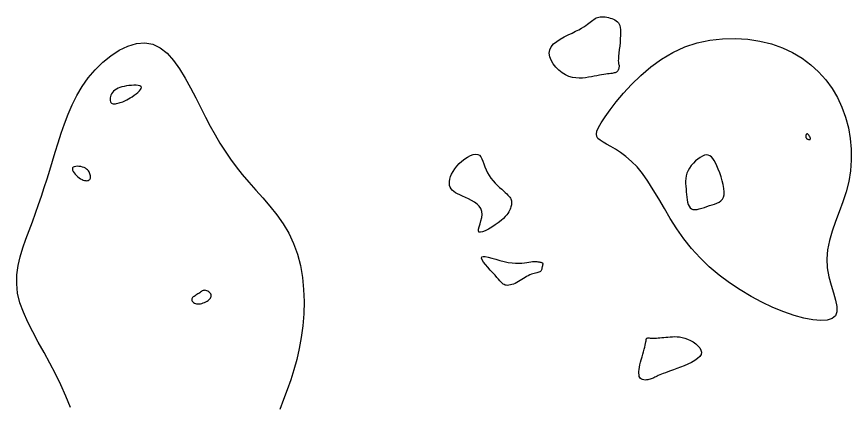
# Model space of a CAD drawing. Extents: x 3040093 to 3056816, y 408076 to 509144.
# Drawn here: x 3046363.4 to 3046435.5, y 435349.4 to 435383.2 of the extents above; entities that cross this region are included whole.
import ezdxf

# ---------------------------------------------------------------- set-up
doc = ezdxf.new("R2010")
doc.units = 0
doc.layers.add('V-CHAN-CONT-EL17', color=7, linetype='Continuous')

msp = doc.modelspace()

# ---------------------------------------------------------------- linework, layer by layer
at = {"layer": 'V-CHAN-CONT-EL17'}
for points in [[(3046409.596, 435380.64), (3046409.802, 435380.883), (3046410.07, 435381.106), (3046410.38, 435381.31), (3046410.717, 435381.498), (3046411.062, 435381.671), (3046411.399, 435381.831), (3046411.71, 435381.98), (3046411.981, 435382.119), (3046412.214, 435382.25), (3046412.414, 435382.372), (3046412.585, 435382.486), (3046412.732, 435382.592), (3046412.862, 435382.691), (3046412.978, 435382.782), (3046413.085, 435382.867), (3046413.188, 435382.946), (3046413.29, 435383.017), (3046413.391, 435383.08), (3046413.495, 435383.135), (3046413.602, 435383.18), (3046413.714, 435383.214), (3046413.834, 435383.237), (3046413.962, 435383.248), (3046414.101, 435383.246), (3046414.247, 435383.233), (3046414.397, 435383.208), (3046414.549, 435383.174), (3046414.699, 435383.131), (3046414.844, 435383.08), (3046414.981, 435383.023), (3046415.107, 435382.96), (3046415.219, 435382.891), (3046415.317, 435382.814), (3046415.4, 435382.722), (3046415.468, 435382.613), (3046415.522, 435382.481), (3046415.561, 435382.321), (3046415.585, 435382.129), (3046415.594, 435381.901), (3046415.589, 435381.634), (3046415.572, 435381.338), (3046415.547, 435381.024), (3046415.516, 435380.705), (3046415.484, 435380.392), (3046415.453, 435380.097), (3046415.426, 435379.832), (3046415.408, 435379.609), (3046415.399, 435379.436), (3046415.4, 435379.308), (3046415.407, 435379.217), (3046415.419, 435379.154), (3046415.434, 435379.111), (3046415.448, 435379.078), (3046415.46, 435379.048), (3046415.469, 435379.013), (3046415.471, 435378.965), (3046415.467, 435378.905), (3046415.456, 435378.838), (3046415.438, 435378.767), (3046415.414, 435378.694), (3046415.384, 435378.623), (3046415.346, 435378.558), (3046415.302, 435378.501), (3046415.25, 435378.456), (3046415.191, 435378.42), (3046415.123, 435378.393), (3046415.045, 435378.372), (3046414.956, 435378.355), (3046414.856, 435378.339), (3046414.742, 435378.324), (3046414.614, 435378.307), (3046414.472, 435378.287), (3046414.315, 435378.263), (3046414.144, 435378.235), (3046413.958, 435378.204), (3046413.759, 435378.17), (3046413.546, 435378.132), (3046413.319, 435378.092), (3046413.08, 435378.05), (3046412.828, 435378.005), (3046412.564, 435377.966), (3046412.291, 435377.938), (3046412.01, 435377.928), (3046411.722, 435377.944), (3046411.429, 435377.993), (3046411.133, 435378.08), (3046410.836, 435378.214), (3046410.54, 435378.399), (3046410.255, 435378.628), (3046409.995, 435378.89), (3046409.77, 435379.177), (3046409.593, 435379.478), (3046409.476, 435379.785), (3046409.43, 435380.087), (3046409.468, 435380.374)], [(3046421.135, 435380.626), (3046422.205, 435380.976), (3046423.3, 435381.213), (3046424.404, 435381.343), (3046425.504, 435381.37), (3046426.586, 435381.3), (3046427.635, 435381.136), (3046428.638, 435380.884), (3046429.583, 435380.548), (3046430.466, 435380.133), (3046431.284, 435379.644), (3046432.036, 435379.086), (3046432.72, 435378.462), (3046433.334, 435377.778), (3046433.876, 435377.039), (3046434.344, 435376.248), (3046434.736, 435375.412), (3046435.052, 435374.537), (3046435.291, 435373.634), (3046435.453, 435372.71), (3046435.538, 435371.774), (3046435.544, 435370.836), (3046435.471, 435369.903), (3046435.319, 435368.985), (3046435.092, 435368.087), (3046434.81, 435367.211), (3046434.5, 435366.354), (3046434.188, 435365.514), (3046433.898, 435364.689), (3046433.657, 435363.877), (3046433.49, 435363.076), (3046433.423, 435362.284), (3046433.47, 435361.501), (3046433.606, 435360.739), (3046433.792, 435360.01), (3046433.992, 435359.33), (3046434.169, 435358.71), (3046434.284, 435358.165), (3046434.301, 435357.708), (3046434.183, 435357.352), (3046433.901, 435357.109), (3046433.467, 435356.974), (3046432.899, 435356.941), (3046432.219, 435357.004), (3046431.446, 435357.156), (3046430.6, 435357.391), (3046429.701, 435357.702), (3046428.768, 435358.082), (3046427.821, 435358.527), (3046426.872, 435359.032), (3046425.931, 435359.594), (3046425.009, 435360.211), (3046424.117, 435360.88), (3046423.265, 435361.599), (3046422.465, 435362.363), (3046421.727, 435363.171), (3046421.058, 435364.018), (3046420.451, 435364.888), (3046419.895, 435365.765), (3046419.379, 435366.632), (3046418.892, 435367.473), (3046418.423, 435368.27), (3046417.962, 435369.007), (3046417.496, 435369.667), (3046417.019, 435370.237), (3046416.537, 435370.723), (3046416.06, 435371.134), (3046415.596, 435371.479), (3046415.157, 435371.768), (3046414.75, 435372.01), (3046414.386, 435372.215), (3046414.074, 435372.393), (3046413.824, 435372.553), (3046413.641, 435372.711), (3046413.531, 435372.885), (3046413.498, 435373.09), (3046413.549, 435373.344), (3046413.688, 435373.663), (3046413.921, 435374.064), (3046414.253, 435374.564), (3046414.688, 435375.171), (3046415.22, 435375.864), (3046415.844, 435376.613), (3046416.552, 435377.388), (3046417.339, 435378.16), (3046418.197, 435378.899), (3046419.12, 435379.575), (3046420.102, 435380.158)], [(3046371.575, 435375.758), (3046371.645, 435375.724), (3046371.727, 435375.706), (3046371.818, 435375.703), (3046371.916, 435375.712), (3046372.019, 435375.73), (3046372.124, 435375.755), (3046372.23, 435375.783), (3046372.335, 435375.813), (3046372.441, 435375.846), (3046372.549, 435375.884), (3046372.661, 435375.928), (3046372.78, 435375.982), (3046372.908, 435376.046), (3046373.047, 435376.123), (3046373.2, 435376.214), (3046373.365, 435376.321), (3046373.537, 435376.439), (3046373.704, 435376.565), (3046373.859, 435376.693), (3046373.992, 435376.819), (3046374.093, 435376.937), (3046374.153, 435377.044), (3046374.162, 435377.135), (3046374.115, 435377.206), (3046374.016, 435377.257), (3046373.876, 435377.29), (3046373.703, 435377.308), (3046373.507, 435377.311), (3046373.296, 435377.301), (3046373.079, 435377.28), (3046372.866, 435377.25), (3046372.664, 435377.212), (3046372.476, 435377.166), (3046372.301, 435377.111), (3046372.142, 435377.048), (3046371.997, 435376.974), (3046371.868, 435376.891), (3046371.756, 435376.798), (3046371.66, 435376.693), (3046371.583, 435376.578), (3046371.523, 435376.456), (3046371.48, 435376.332), (3046371.454, 435376.208), (3046371.446, 435376.09), (3046371.454, 435375.982), (3046371.478, 435375.888), (3046371.519, 435375.812)], [(3046431.603, 435372.9), (3046431.605, 435372.865), (3046431.611, 435372.83), (3046431.621, 435372.796), (3046431.636, 435372.762), (3046431.656, 435372.731), (3046431.682, 435372.701), (3046431.712, 435372.675), (3046431.748, 435372.653), (3046431.788, 435372.635), (3046431.83, 435372.621), (3046431.872, 435372.612), (3046431.912, 435372.609), (3046431.947, 435372.612), (3046431.976, 435372.622), (3046431.998, 435372.638), (3046432.009, 435372.662), (3046432.012, 435372.692), (3046432.007, 435372.726), (3046431.996, 435372.764), (3046431.979, 435372.805), (3046431.959, 435372.847), (3046431.936, 435372.888), (3046431.912, 435372.928), (3046431.887, 435372.965), (3046431.862, 435372.998), (3046431.837, 435373.028), (3046431.813, 435373.054), (3046431.789, 435373.074), (3046431.765, 435373.089), (3046431.742, 435373.099), (3046431.72, 435373.102), (3046431.699, 435373.098), (3046431.68, 435373.088), (3046431.661, 435373.072), (3046431.645, 435373.051), (3046431.631, 435373.027), (3046431.619, 435372.999), (3046431.611, 435372.968), (3046431.605, 435372.935)], [(3046401.645, 435370.53), (3046401.875, 435370.738), (3046402.118, 435370.927), (3046402.366, 435371.089), (3046402.611, 435371.217), (3046402.843, 435371.304), (3046403.056, 435371.343), (3046403.24, 435371.326), (3046403.389, 435371.25), (3046403.51, 435371.12), (3046403.61, 435370.947), (3046403.697, 435370.738), (3046403.78, 435370.505), (3046403.866, 435370.254), (3046403.963, 435369.997), (3046404.08, 435369.742), (3046404.222, 435369.498), (3046404.386, 435369.265), (3046404.565, 435369.045), (3046404.753, 435368.839), (3046404.945, 435368.646), (3046405.134, 435368.468), (3046405.313, 435368.306), (3046405.478, 435368.159), (3046405.622, 435368.028), (3046405.746, 435367.911), (3046405.852, 435367.807), (3046405.94, 435367.712), (3046406.012, 435367.625), (3046406.069, 435367.543), (3046406.112, 435367.464), (3046406.143, 435367.386), (3046406.163, 435367.307), (3046406.172, 435367.226), (3046406.173, 435367.143), (3046406.165, 435367.057), (3046406.149, 435366.969), (3046406.128, 435366.877), (3046406.101, 435366.782), (3046406.07, 435366.682), (3046406.034, 435366.577), (3046405.99, 435366.467), (3046405.933, 435366.349), (3046405.856, 435366.222), (3046405.756, 435366.085), (3046405.626, 435365.937), (3046405.462, 435365.775), (3046405.258, 435365.599), (3046405.012, 435365.409), (3046404.738, 435365.215), (3046404.45, 435365.028), (3046404.163, 435364.86), (3046403.894, 435364.722), (3046403.658, 435364.626), (3046403.471, 435364.583), (3046403.347, 435364.604), (3046403.297, 435364.698), (3046403.309, 435364.855), (3046403.362, 435365.062), (3046403.438, 435365.306), (3046403.519, 435365.574), (3046403.586, 435365.853), (3046403.619, 435366.13), (3046403.6, 435366.392), (3046403.516, 435366.628), (3046403.373, 435366.838), (3046403.182, 435367.026), (3046402.956, 435367.193), (3046402.707, 435367.342), (3046402.446, 435367.476), (3046402.184, 435367.597), (3046401.935, 435367.708), (3046401.707, 435367.811), (3046401.503, 435367.911), (3046401.324, 435368.01), (3046401.169, 435368.113), (3046401.04, 435368.222), (3046400.938, 435368.342), (3046400.861, 435368.476), (3046400.812, 435368.627), (3046400.791, 435368.798), (3046400.797, 435368.987), (3046400.831, 435369.19), (3046400.894, 435369.404), (3046400.986, 435369.627), (3046401.107, 435369.854), (3046401.257, 435370.082), (3046401.437, 435370.309)], [(3046421.296, 435367.857), (3046421.32, 435367.623), (3046421.35, 435367.397), (3046421.389, 435367.187), (3046421.441, 435366.997), (3046421.51, 435366.833), (3046421.6, 435366.702), (3046421.713, 435366.609), (3046421.854, 435366.558), (3046422.018, 435366.544), (3046422.202, 435366.561), (3046422.403, 435366.603), (3046422.615, 435366.663), (3046422.837, 435366.735), (3046423.062, 435366.813), (3046423.289, 435366.889), (3046423.512, 435366.959), (3046423.726, 435367.03), (3046423.927, 435367.106), (3046424.109, 435367.196), (3046424.267, 435367.306), (3046424.396, 435367.444), (3046424.491, 435367.616), (3046424.546, 435367.829), (3046424.558, 435368.087), (3046424.532, 435368.383), (3046424.473, 435368.706), (3046424.389, 435369.044), (3046424.285, 435369.386), (3046424.168, 435369.723), (3046424.044, 435370.043), (3046423.92, 435370.334), (3046423.799, 435370.589), (3046423.681, 435370.805), (3046423.563, 435370.98), (3046423.441, 435371.116), (3046423.313, 435371.211), (3046423.175, 435371.264), (3046423.024, 435371.276), (3046422.858, 435371.246), (3046422.674, 435371.174), (3046422.479, 435371.065), (3046422.278, 435370.923), (3046422.079, 435370.755), (3046421.887, 435370.566), (3046421.711, 435370.36), (3046421.556, 435370.143), (3046421.429, 435369.921), (3046421.336, 435369.697), (3046421.272, 435369.472), (3046421.235, 435369.247), (3046421.219, 435369.02), (3046421.219, 435368.792), (3046421.231, 435368.561), (3046421.251, 435368.329), (3046421.274, 435368.094)], [(3046368.906, 435369.207), (3046369.024, 435369.145), (3046369.137, 435369.099), (3046369.245, 435369.069), (3046369.345, 435369.052), (3046369.436, 435369.049), (3046369.517, 435369.058), (3046369.587, 435369.079), (3046369.644, 435369.111), (3046369.689, 435369.152), (3046369.723, 435369.203), (3046369.745, 435369.261), (3046369.757, 435369.326), (3046369.759, 435369.398), (3046369.751, 435369.475), (3046369.735, 435369.557), (3046369.71, 435369.642), (3046369.676, 435369.729), (3046369.631, 435369.816), (3046369.574, 435369.901), (3046369.503, 435369.982), (3046369.418, 435370.057), (3046369.316, 435370.126), (3046369.197, 435370.184), (3046369.06, 435370.232), (3046368.912, 435370.267), (3046368.761, 435370.289), (3046368.613, 435370.296), (3046368.477, 435370.287), (3046368.36, 435370.26), (3046368.269, 435370.214), (3046368.213, 435370.149), (3046368.196, 435370.064), (3046368.215, 435369.962), (3046368.264, 435369.85), (3046368.34, 435369.73), (3046368.435, 435369.61), (3046368.544, 435369.492), (3046368.663, 435369.383), (3046368.785, 435369.287)], [(3046404.543, 435361.079), (3046404.329, 435361.313), (3046404.114, 435361.554), (3046403.914, 435361.789), (3046403.745, 435362.007), (3046403.623, 435362.196), (3046403.565, 435362.346), (3046403.586, 435362.444), (3046403.698, 435362.484), (3046403.89, 435362.472), (3046404.147, 435362.42), (3046404.454, 435362.341), (3046404.795, 435362.245), (3046405.156, 435362.145), (3046405.522, 435362.052), (3046405.876, 435361.977), (3046406.207, 435361.93), (3046406.512, 435361.909), (3046406.791, 435361.908), (3046407.046, 435361.922), (3046407.277, 435361.946), (3046407.485, 435361.976), (3046407.669, 435362.005), (3046407.831, 435362.031), (3046407.97, 435362.047), (3046408.091, 435362.055), (3046408.194, 435362.057), (3046408.283, 435362.052), (3046408.36, 435362.044), (3046408.428, 435362.034), (3046408.489, 435362.022), (3046408.545, 435362.011), (3046408.599, 435362.001), (3046408.65, 435361.991), (3046408.698, 435361.982), (3046408.742, 435361.972), (3046408.78, 435361.96), (3046408.812, 435361.945), (3046408.837, 435361.926), (3046408.855, 435361.903), (3046408.864, 435361.874), (3046408.866, 435361.84), (3046408.862, 435361.802), (3046408.854, 435361.759), (3046408.843, 435361.713), (3046408.83, 435361.663), (3046408.817, 435361.61), (3046408.805, 435361.556), (3046408.795, 435361.499), (3046408.786, 435361.442), (3046408.775, 435361.385), (3046408.759, 435361.33), (3046408.737, 435361.278), (3046408.706, 435361.23), (3046408.664, 435361.186), (3046408.609, 435361.149), (3046408.538, 435361.119), (3046408.453, 435361.093), (3046408.356, 435361.07), (3046408.248, 435361.046), (3046408.131, 435361.019), (3046408.007, 435360.986), (3046407.877, 435360.944), (3046407.744, 435360.891), (3046407.608, 435360.825), (3046407.47, 435360.749), (3046407.331, 435360.664), (3046407.19, 435360.575), (3046407.048, 435360.484), (3046406.906, 435360.394), (3046406.764, 435360.308), (3046406.621, 435360.229), (3046406.479, 435360.16), (3046406.339, 435360.102), (3046406.202, 435360.055), (3046406.069, 435360.02), (3046405.943, 435359.998), (3046405.823, 435359.989), (3046405.713, 435359.994), (3046405.612, 435360.014), (3046405.522, 435360.048), (3046405.437, 435360.1), (3046405.353, 435360.17), (3046405.263, 435360.261), (3046405.162, 435360.374), (3046405.045, 435360.511), (3046404.906, 435360.673), (3046404.739, 435360.863)], [(3046379.04, 435358.378), (3046379.154, 435358.383), (3046379.273, 435358.4), (3046379.394, 435358.429), (3046379.514, 435358.467), (3046379.63, 435358.513), (3046379.74, 435358.566), (3046379.842, 435358.624), (3046379.933, 435358.686), (3046380.012, 435358.751), (3046380.078, 435358.818), (3046380.131, 435358.887), (3046380.168, 435358.958), (3046380.19, 435359.03), (3046380.195, 435359.102), (3046380.182, 435359.175), (3046380.152, 435359.247), (3046380.106, 435359.317), (3046380.047, 435359.381), (3046379.978, 435359.44), (3046379.901, 435359.489), (3046379.82, 435359.527), (3046379.737, 435359.553), (3046379.655, 435359.563), (3046379.576, 435359.556), (3046379.5, 435359.535), (3046379.426, 435359.502), (3046379.353, 435359.458), (3046379.279, 435359.408), (3046379.204, 435359.354), (3046379.127, 435359.297), (3046379.047, 435359.241), (3046378.964, 435359.187), (3046378.879, 435359.136), (3046378.796, 435359.085), (3046378.719, 435359.035), (3046378.649, 435358.984), (3046378.591, 435358.932), (3046378.548, 435358.876), (3046378.522, 435358.816), (3046378.515, 435358.753), (3046378.529, 435358.686), (3046378.559, 435358.621), (3046378.607, 435358.558), (3046378.669, 435358.501), (3046378.745, 435358.451), (3046378.833, 435358.413), (3046378.932, 435358.388)], [(3046417.322, 435353.324), (3046417.382, 435353.553), (3046417.446, 435353.786), (3046417.512, 435354.018), (3046417.576, 435354.243), (3046417.636, 435354.455), (3046417.689, 435354.65), (3046417.732, 435354.823), (3046417.762, 435354.968), (3046417.783, 435355.089), (3046417.796, 435355.186), (3046417.805, 435355.262), (3046417.813, 435355.321), (3046417.823, 435355.364), (3046417.838, 435355.395), (3046417.861, 435355.415), (3046417.894, 435355.427), (3046417.939, 435355.433), (3046417.995, 435355.434), (3046418.062, 435355.431), (3046418.14, 435355.427), (3046418.23, 435355.422), (3046418.33, 435355.419), (3046418.443, 435355.418), (3046418.566, 435355.421), (3046418.701, 435355.427), (3046418.845, 435355.437), (3046418.999, 435355.449), (3046419.161, 435355.463), (3046419.331, 435355.479), (3046419.509, 435355.495), (3046419.692, 435355.512), (3046419.882, 435355.528), (3046420.077, 435355.541), (3046420.279, 435355.546), (3046420.487, 435355.54), (3046420.701, 435355.52), (3046420.923, 435355.483), (3046421.151, 435355.423), (3046421.387, 435355.338), (3046421.628, 435355.227), (3046421.866, 435355.09), (3046422.087, 435354.934), (3046422.281, 435354.763), (3046422.437, 435354.58), (3046422.542, 435354.391), (3046422.584, 435354.199), (3046422.553, 435354.009), (3046422.441, 435353.825), (3046422.257, 435353.649), (3046422.017, 435353.48), (3046421.734, 435353.32), (3046421.423, 435353.17), (3046421.097, 435353.029), (3046420.771, 435352.9), (3046420.46, 435352.782), (3046420.174, 435352.676), (3046419.915, 435352.581), (3046419.682, 435352.496), (3046419.473, 435352.42), (3046419.287, 435352.352), (3046419.123, 435352.289), (3046418.978, 435352.232), (3046418.852, 435352.179), (3046418.743, 435352.128), (3046418.647, 435352.081), (3046418.561, 435352.036), (3046418.482, 435351.994), (3046418.404, 435351.955), (3046418.326, 435351.919), (3046418.243, 435351.886), (3046418.152, 435351.857), (3046418.049, 435351.83), (3046417.938, 435351.81), (3046417.823, 435351.797), (3046417.708, 435351.794), (3046417.596, 435351.803), (3046417.491, 435351.827), (3046417.397, 435351.868), (3046417.318, 435351.928), (3046417.257, 435352.009), (3046417.213, 435352.111), (3046417.187, 435352.232), (3046417.176, 435352.372), (3046417.18, 435352.53), (3046417.198, 435352.706), (3046417.228, 435352.897), (3046417.27, 435353.103)]]:
    msp.add_lwpolyline(points, close=True, dxfattribs=at)
msp.add_lwpolyline([(3046368.038, 435349.416), (3046367.623, 435350.391), (3046367.194, 435351.362), (3046366.739, 435352.321), (3046366.253, 435353.259), (3046365.749, 435354.175), (3046365.247, 435355.072), (3046364.767, 435355.951), (3046364.329, 435356.812), (3046363.952, 435357.658), (3046363.655, 435358.489), (3046363.459, 435359.307), (3046363.377, 435360.113), (3046363.398, 435360.909), (3046363.505, 435361.694), (3046363.682, 435362.47), (3046363.911, 435363.237), (3046364.175, 435363.996), (3046364.458, 435364.749), (3046364.742, 435365.495), (3046365.015, 435366.236), (3046365.275, 435366.975), (3046365.524, 435367.714), (3046365.767, 435368.458), (3046366.004, 435369.208), (3046366.239, 435369.969), (3046366.475, 435370.742), (3046366.713, 435371.532), (3046366.958, 435372.34), (3046367.218, 435373.159), (3046367.5, 435373.984), (3046367.814, 435374.808), (3046368.168, 435375.622), (3046368.571, 435376.421), (3046369.032, 435377.197), (3046369.559, 435377.943), (3046370.158, 435378.65), (3046370.816, 435379.299), (3046371.518, 435379.872), (3046372.248, 435380.346), (3046372.992, 435380.703), (3046373.732, 435380.922), (3046374.455, 435380.983), (3046375.143, 435380.865), (3046375.785, 435380.556), (3046376.382, 435380.079), (3046376.94, 435379.464), (3046377.462, 435378.74), (3046377.953, 435377.938), (3046378.418, 435377.088), (3046378.862, 435376.221), (3046379.29, 435375.366), (3046379.706, 435374.548), (3046380.117, 435373.767), (3046380.531, 435373.018), (3046380.954, 435372.297), (3046381.393, 435371.597), (3046381.856, 435370.914), (3046382.35, 435370.242), (3046382.882, 435369.576), (3046383.455, 435368.91), (3046384.057, 435368.238), (3046384.669, 435367.551), (3046385.277, 435366.841), (3046385.863, 435366.101), (3046386.411, 435365.323), (3046386.903, 435364.498), (3046387.323, 435363.619), (3046387.659, 435362.682), (3046387.911, 435361.697), (3046388.086, 435360.675), (3046388.188, 435359.63), (3046388.224, 435358.576), (3046388.199, 435357.524), (3046388.119, 435356.488), (3046387.989, 435355.482), (3046387.814, 435354.513), (3046387.599, 435353.581), (3046387.351, 435352.679), (3046387.074, 435351.801), (3046386.774, 435350.941), (3046386.455, 435350.094), (3046386.123, 435349.254)], dxfattribs=at)

doc.saveas('drawing.dxf')
